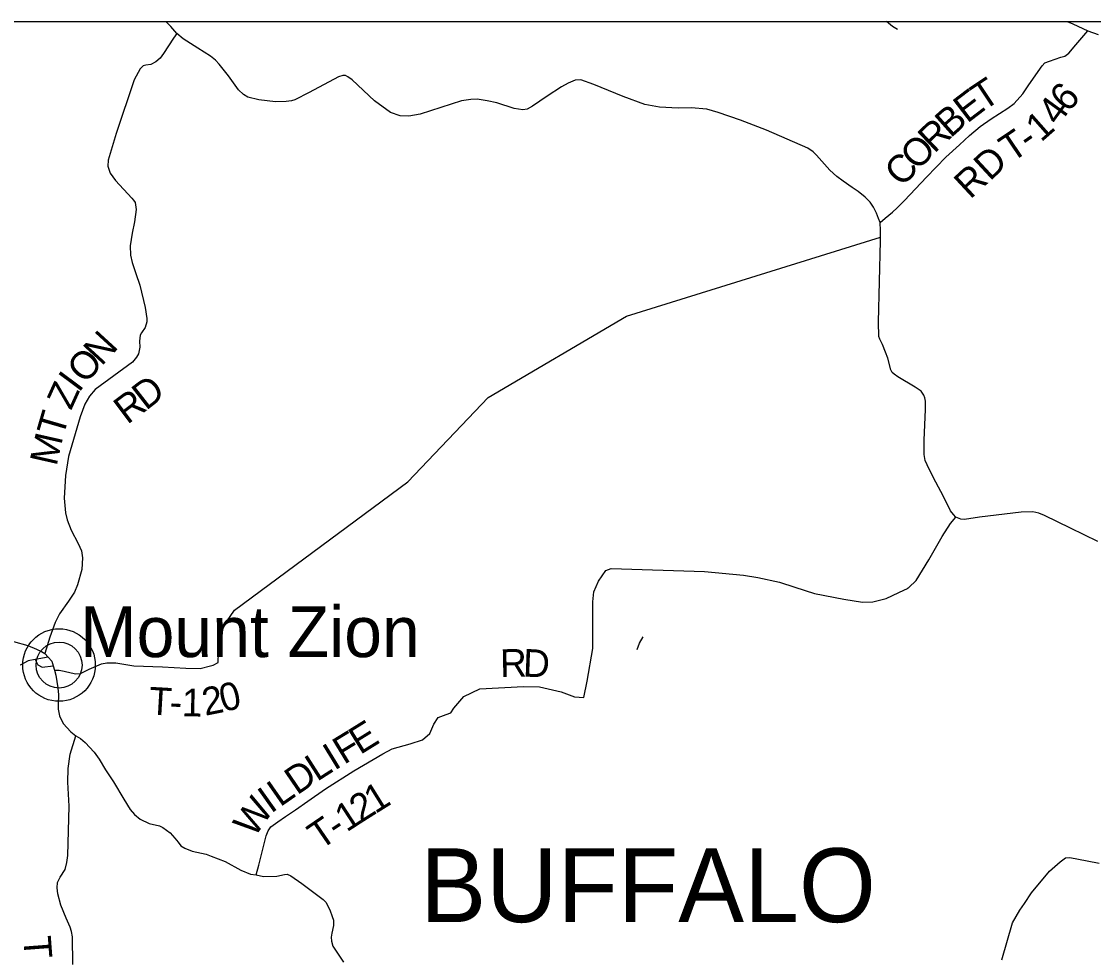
# Model space of a CAD drawing. Extents: x -22 to 431, y -18 to 160.
# Drawn here: x -5.968 to -3.768, y 19.014 to 20.934 of the extents above; entities that cross this region are included whole.
import ezdxf

# ---------------------------------------------------------------- set-up
doc = ezdxf.new("R2010")
doc.units = 0
for name, color, linetype in [('GM_X_Adjacent_County', 7, 'Continuous'), ('GM_X_Adjacent_County_Text', 7, 'Continuous'), ('GM_X_City_Street_Text', 7, 'Continuous'), ('GM_X_County_Road', 7, 'Continuous'), ('GM_X_County_Road_Text', 7, 'Continuous'), ('GM_X_Minor_River', 7, 'Continuous'), ('GM_X_Minor_River_Text', 7, 'Continuous'), ('GM_X_Section', 7, 'Continuous'), ('GM_X_Township_Road', 7, 'Continuous')]:
    doc.layers.add(name, color=color, linetype=linetype)

msp = doc.modelspace()

# ---------------------------------------------------------------- linework, layer by layer
at = {"layer": 'GM_X_Adjacent_County_Text'}
for points in [[(-3.7593, 19.8676), (-3.8154, 19.8949), (-3.8689, 19.921), (-3.8806, 19.9257), (-3.8931, 19.9285), (-3.9166, 19.9277), (-4.0021, 19.9174), (-4.0332, 19.9129), (-4.0408, 19.9134), (-4.0506, 19.9177), (-4.0555, 19.923), (-4.0618, 19.9307), (-4.0762, 19.9597), (-4.0921, 19.9892), (-4.1054, 20.0159), (-4.1136, 20.0338), (-4.1157, 20.046), (-4.116, 20.0752), (-4.1133, 20.1386), (-4.1127, 20.1556), (-4.1145, 20.1625), (-4.1167, 20.1678), (-4.1219, 20.1759), (-4.134, 20.184), (-4.1701, 20.2057), (-4.1776, 20.2107), (-4.1814, 20.2146), (-4.1839, 20.2195), (-4.1901, 20.2435), (-4.1948, 20.2561), (-4.2011, 20.2718), (-4.207, 20.2828), (-4.2085, 20.2878), (-4.2096, 20.3174), (-4.2052, 20.4843), (-4.2053, 20.4919), (-4.2056, 20.5056), (-4.2062, 20.5219), (-4.2095, 20.5299), (-4.2135, 20.541), (-4.2194, 20.5532), (-4.2265, 20.5639), (-4.2366, 20.5743), (-4.2512, 20.5858), (-4.2636, 20.5936), (-4.282, 20.6067), (-4.2948, 20.6164), (-4.3094, 20.6295), (-4.3255, 20.6475), (-4.3363, 20.6602), (-4.3431, 20.6671), (-4.3543, 20.6748), (-4.4392, 20.7112), (-4.4924, 20.7316), (-4.538, 20.7478), (-4.5615, 20.7545), (-4.5934, 20.7572), (-4.6206, 20.7563), (-4.6588, 20.7586), (-4.6886, 20.7642), (-4.7334, 20.7806), (-4.7933, 20.8054), (-4.8197, 20.8144), (-4.8314, 20.8141), (-4.8462, 20.8078), (-4.8599, 20.8004), (-4.8892, 20.7809), (-4.9192, 20.7604), (-4.9299, 20.7548), (-4.939, 20.753), (-4.9567, 20.7558), (-4.9921, 20.7675), (-5.0121, 20.7719), (-5.0329, 20.7752), (-5.0458, 20.7741), (-5.0651, 20.7713), (-5.1496, 20.7444), (-5.1727, 20.7401), (-5.1909, 20.7407), (-5.2108, 20.7477), (-5.2435, 20.7715), (-5.2892, 20.8148), (-5.2978, 20.821), (-5.3027, 20.8233), (-5.308, 20.8237), (-5.3171, 20.8211), (-5.3771, 20.7888), (-5.4068, 20.7739), (-5.4136, 20.7713), (-5.4246, 20.7699), (-5.4465, 20.7697), (-5.4805, 20.7735), (-5.5031, 20.7794), (-5.5122, 20.7848), (-5.5223, 20.7943), (-5.5431, 20.8226), (-5.5618, 20.8467), (-5.5693, 20.8551), (-5.5794, 20.8635), (-5.6057, 20.8797), (-5.6358, 20.8989), (-5.6489, 20.9097), (-5.6612, 20.9238), (-5.671, 20.9345)], [(-6.2663, 19.8141), (-6.2619, 19.8019), (-6.2564, 19.7852), (-6.2512, 19.773), (-6.2438, 19.7604), (-6.2307, 19.7493), (-6.2062, 19.7365), (-6.175, 19.7218), (-6.1441, 19.7086), (-6.0986, 19.6873), (-6.0805, 19.6796), (-6.0696, 19.6768), (-6.0458, 19.6743), (-6.0258, 19.673), (-6.0088, 19.6701), (-5.9836, 19.6627), (-5.9542, 19.6541), (-5.9368, 19.6467), (-5.9267, 19.6421), (-5.9198, 19.6376), (-5.9129, 19.6303), (-5.9053, 19.6221), (-5.9022, 19.6123), (-5.8995, 19.6034)], [(-5.8995, 19.6034), (-5.897, 19.5932), (-5.8932, 19.5674), (-5.8914, 19.5527), (-5.8922, 19.5333), (-5.8924, 19.5238), (-5.8895, 19.5102), (-5.8821, 19.4941), (-5.8662, 19.4773), (-5.8559, 19.4691), (-5.8467, 19.4636), (-5.8371, 19.4554), (-5.8186, 19.4356), (-5.8081, 19.4207), (-5.7948, 19.3993), (-5.7789, 19.3745), (-5.7574, 19.3389), (-5.7442, 19.3175), (-5.7353, 19.3074), (-5.7241, 19.2978), (-5.7054, 19.289), (-5.6845, 19.2841), (-5.6776, 19.2808), (-5.6627, 19.27), (-5.6526, 19.2592), (-5.6461, 19.251), (-5.6406, 19.2435), (-5.6322, 19.2383), (-5.6173, 19.2325), (-5.5884, 19.2259), (-5.5782, 19.2219), (-5.5499, 19.211), (-5.5174, 19.1934), (-5.4976, 19.185), (-5.4858, 19.1837), (-5.471, 19.1806), (-5.4434, 19.1811), (-5.4279, 19.1844), (-5.4226, 19.1852), (-5.415, 19.1819), (-5.3924, 19.1657), (-5.3486, 19.1334), (-5.3428, 19.1275), (-5.3346, 19.1117), (-5.3298, 19.0985), (-5.3274, 19.0906), (-5.3273, 19.08), (-5.3308, 19.0644), (-5.3321, 19.056), (-5.3316, 19.048), (-5.3288, 19.0371), (-5.307, 19.0045)], [(-3.9562, 19.0091), (-3.9344, 19.0851), (-3.9194, 19.1114), (-3.9096, 19.1252), (-3.8954, 19.1469), (-3.8585, 19.1912), (-3.837, 19.2107), (-3.8261, 19.2183), (-3.8166, 19.2195), (-3.7813, 19.2126), (-3.7567, 19.2079)]]:
    msp.add_lwpolyline(points, dxfattribs=at)
at = {"layer": 'GM_X_County_Road'}
msp.add_lwpolyline([(-5.5798, 19.6123), (-5.5743, 19.6138), (-5.5642, 19.6193), (-5.5622, 19.681), (-5.5304, 19.7265), (-5.1746, 19.9903), (-5.01, 20.1627), (-4.7262, 20.3296), (-4.2053, 20.4919)], dxfattribs=at)
at = {"layer": 'GM_X_Minor_River'}
for points in [[(-4.1703, 20.9178), (-4.1804, 20.924), (-4.1927, 20.9345)], [(-4.7043, 19.6463), (-4.6994, 19.6588), (-4.6922, 19.672)]]:
    msp.add_lwpolyline(points, dxfattribs=at)
at = {"layer": 'GM_X_Minor_River_Text'}
for points in [[(-3.9007, 20.8045), (-3.874, 20.8436), (-3.8683, 20.8492), (-3.8588, 20.8533), (-3.8355, 20.8609), (-3.8275, 20.8635), (-3.8187, 20.8694), (-3.8045, 20.8863), (-3.7798, 20.9152)], [(-3.8223, 20.9345), (-3.8111, 20.9293), (-3.7904, 20.9199), (-3.7798, 20.9152)], [(-3.7798, 20.9152), (-3.7591, 20.9074)], [(-5.6489, 20.9097), (-5.6554, 20.9003), (-5.6758, 20.8686), (-5.683, 20.8588), (-5.6918, 20.8513), (-5.7024, 20.8461), (-5.7127, 20.8447), (-5.7176, 20.8433), (-5.7241, 20.8369), (-5.736, 20.815), (-5.7734, 20.7043), (-5.7899, 20.6502), (-5.79, 20.6374), (-5.7856, 20.6233), (-5.7744, 20.608), (-5.7411, 20.5721), (-5.7374, 20.5675), (-5.734, 20.5629), (-5.7323, 20.5485), (-5.7356, 20.5235), (-5.7403, 20.5), (-5.7444, 20.4743), (-5.7438, 20.4553), (-5.7402, 20.4397), (-5.7332, 20.4173), (-5.7244, 20.3937), (-5.7139, 20.3477), (-5.71, 20.325), (-5.71, 20.3185), (-5.7139, 20.3068), (-5.7212, 20.2955), (-5.7239, 20.2906), (-5.7256, 20.2785), (-5.7246, 20.266), (-5.7273, 20.2527), (-5.7312, 20.2456), (-5.7396, 20.2358), (-5.8165, 20.1797), (-5.828, 20.1658), (-5.8373, 20.1492), (-5.847, 20.1231), (-5.8709, 20.0418), (-5.8769, 20.0032), (-5.8797, 19.9566), (-5.8773, 19.9266), (-5.8737, 19.9122), (-5.8652, 19.8909), (-5.8511, 19.8635), (-5.8441, 19.8482), (-5.8423, 19.8338), (-5.8437, 19.8103), (-5.8523, 19.7789), (-5.8589, 19.7638), (-5.8708, 19.7454), (-5.8896, 19.719), (-5.8981, 19.7017), (-5.909, 19.6711), (-5.9198, 19.6376)], [(-4.2062, 20.5219), (-4.1958, 20.5309), (-4.1809, 20.5432), (-4.1713, 20.5518), (-4.1563, 20.5668), (-4.1109, 20.6148), (-4.0714, 20.656), (-4.0434, 20.6811), (-4.023, 20.7005), (-4.0008, 20.7192), (-3.9786, 20.7349), (-3.9442, 20.7568), (-3.9308, 20.7661), (-3.9135, 20.7857), (-3.9007, 20.8044), (-3.9007, 20.8045)], [(-4.1489, 19.7721), (-4.1487, 19.7723), (-4.1469, 19.7732), (-4.1319, 19.7874), (-4.1063, 19.83), (-4.0788, 19.8778), (-4.0618, 19.9045), (-4.0506, 19.9177)], [(-5.3798, 19.3352), (-5.3438, 19.3604), (-5.2858, 19.3971), (-5.2261, 19.4319), (-5.207, 19.4421), (-5.1701, 19.4522), (-5.1448, 19.461), (-5.1299, 19.4734), (-5.1219, 19.4929), (-5.1127, 19.5068), (-5.0961, 19.5127), (-5.0867, 19.5163), (-5.0808, 19.5255), (-5.06, 19.5494), (-5.0273, 19.5652), (-4.9373, 19.5698), (-4.9047, 19.5693), (-4.8606, 19.5595), (-4.8328, 19.5486), (-4.8138, 19.5474), (-4.8072, 19.5813), (-4.7951, 19.6481), (-4.7953, 19.744), (-4.7936, 19.7644), (-4.7835, 19.7863), (-4.7686, 19.8078), (-4.7576, 19.8122), (-4.5663, 19.8062), (-4.4866, 19.7988), (-4.4571, 19.7935), (-4.4125, 19.7842), (-4.3812, 19.7739), (-4.3408, 19.7609), (-4.2803, 19.7491), (-4.2421, 19.7429), (-4.2208, 19.7438), (-4.1938, 19.7503), (-4.1675, 19.7628), (-4.1489, 19.7721)], [(-5.9129, 19.6303), (-5.9394, 19.6253), (-5.954, 19.6225), (-5.97, 19.6141), (-5.9703, 19.614)], [(-5.9394, 19.6253), (-5.9337, 19.6147), (-5.9253, 19.6099), (-5.9022, 19.6123)], [(-5.8995, 19.6034), (-5.89, 19.6035), (-5.8801, 19.6018), (-5.8657, 19.5979), (-5.8562, 19.5962), (-5.8467, 19.5971), (-5.8287, 19.6054), (-5.8035, 19.6168), (-5.7925, 19.6186), (-5.774, 19.6185), (-5.7371, 19.6123), (-5.678, 19.6104), (-5.6303, 19.6074), (-5.6011, 19.6068), (-5.58, 19.6123), (-5.5798, 19.6123)], [(-5.8622, 18.9998), (-5.8631, 19.0567), (-5.8648, 19.0677), (-5.8673, 19.0763), (-5.8759, 19.0951), (-5.887, 19.1215), (-5.8931, 19.1449), (-5.8944, 19.157), (-5.8935, 19.168), (-5.888, 19.1788), (-5.878, 19.1949), (-5.8741, 19.2093), (-5.8725, 19.2234), (-5.8697, 19.3247), (-5.8724, 19.3736), (-5.8717, 19.4017), (-5.8673, 19.431), (-5.8559, 19.4691)], [(-5.4858, 19.1837), (-5.4805, 19.2035), (-5.4656, 19.2637), (-5.4616, 19.274), (-5.4561, 19.2821), (-5.4415, 19.2926), (-5.4258, 19.3031), (-5.4056, 19.3171), (-5.3799, 19.3351), (-5.3798, 19.3352)]]:
    msp.add_lwpolyline(points, dxfattribs=at)
at = {"layer": 'GM_X_Section'}
msp.add_line((-6.0935, 20.9345), (-1.9192, 20.9345), dxfattribs=at)
at = {"layer": 'GM_X_Township_Road'}
for radius in [0.0744, 0.0472]:
    msp.add_circle((-5.8904, 19.6141), radius, dxfattribs=at)

# ---------------------------------------------------------------- texts
at = {"layer": 'GM_X_Adjacent_County'}
msp.add_text('Mount Zion', height=0.10417, rotation=0, dxfattribs=at).set_placement((-5.8473, 19.6304))
at = {"layer": 'GM_X_City_Street_Text'}
for s, height, rotation, p in [('T', 0.0568, 33.5878, (-3.9947, 20.7495)), ('6', 0.0568, 48.181, (-3.821, 20.7459)), ('E', 0.0568, 37.3653, (-4.0276, 20.7243)), ('B', 0.0568, 41.5924, (-4.0617, 20.694)), ('4', 0.0568, 54.0246, (-3.8406, 20.7187)), ('1', 0.0568, 41.4337, (-3.876, 20.6855)), ('R', 0.0568, 43.5482, (-4.0951, 20.6622)), ('O', 0.0568, 46.0973, (-4.1293, 20.6266)), ('T', 0.0568, 34.0395, (-3.9367, 20.6435)), ('-', 0.0568, 35.0271, (-3.9006, 20.6679)), ('C', 0.0568, 46.565, (-4.1613, 20.5928)), ('RD', 0.05682, 42.8433, (-4.0214, 20.5683)), ('N', 0.0568, 47.4967, (-5.8033, 20.226)), ('O', 0.0568, 47.9378, (-5.8368, 20.1889)), ('I', 0.0568, 53.3034, (-5.8498, 20.1713)), ('Z', 0.0568, 65.6241, (-5.8657, 20.1354)), ('D', 0.0568, 37.9522, (-5.7121, 20.1351)), ('R', 0.0568, 36.7918, (-5.7505, 20.1064)), ('T', 0.0568, 73.7461, (-5.8822, 20.0799)), ('M', 0.0568, 77.2655, (-5.8956, 20.0207)), ('R', 0.0568, 1.1319, (-4.9852, 19.5896)), ('D', 0.0568, 357.8831, (-4.9394, 19.5905)), ('0', 0.0568, 13.7065, (-5.5539, 19.5172)), ('T', 0.0568, 356.7153, (-5.7072, 19.5128)), ('1', 0.0568, 359.0844, (-5.6389, 19.5091)), ('2', 0.0568, 11.2951, (-5.5908, 19.5098)), ('-', 0.0568, 357.1164, (-5.6643, 19.5104)), ('E', 0.0568, 31.8385, (-5.2728, 19.4292)), ('F', 0.0568, 31.407, (-5.3059, 19.409)), ('I', 0.0568, 31.5073, (-5.3258, 19.3968)), ('L', 0.0568, 32.5905, (-5.3613, 19.3741)), ('D', 0.0568, 34.2993, (-5.4023, 19.3462)), ('L', 0.0568, 34.9179, (-5.437, 19.3219)), ('I', 0.0568, 35.3616, (-5.4559, 19.3085)), ('1', 0.0568, 31.9866, (-5.242, 19.3078)), ('W', 0.0568, 54.9647, (-5.4901, 19.2582)), ('1', 0.0568, 33.0839, (-5.3006, 19.2702)), ('2', 0.0568, 32.3231, (-5.2715, 19.2892)), ('T', 0.0568, 34.4152, (-5.3548, 19.2334)), ('-', 0.0568, 33.8286, (-5.3198, 19.2573)), ('T', 0.0568, 274.2939, (-5.9641, 19.0562))]:
    msp.add_text(s, height=height, rotation=rotation, dxfattribs=at).set_placement(p)
at = {"layer": 'GM_X_County_Road_Text'}
msp.add_text('BUFFALO', height=0.15152, rotation=0, dxfattribs=at).set_placement((-5.1493, 19.0867))

doc.saveas('drawing.dxf')
